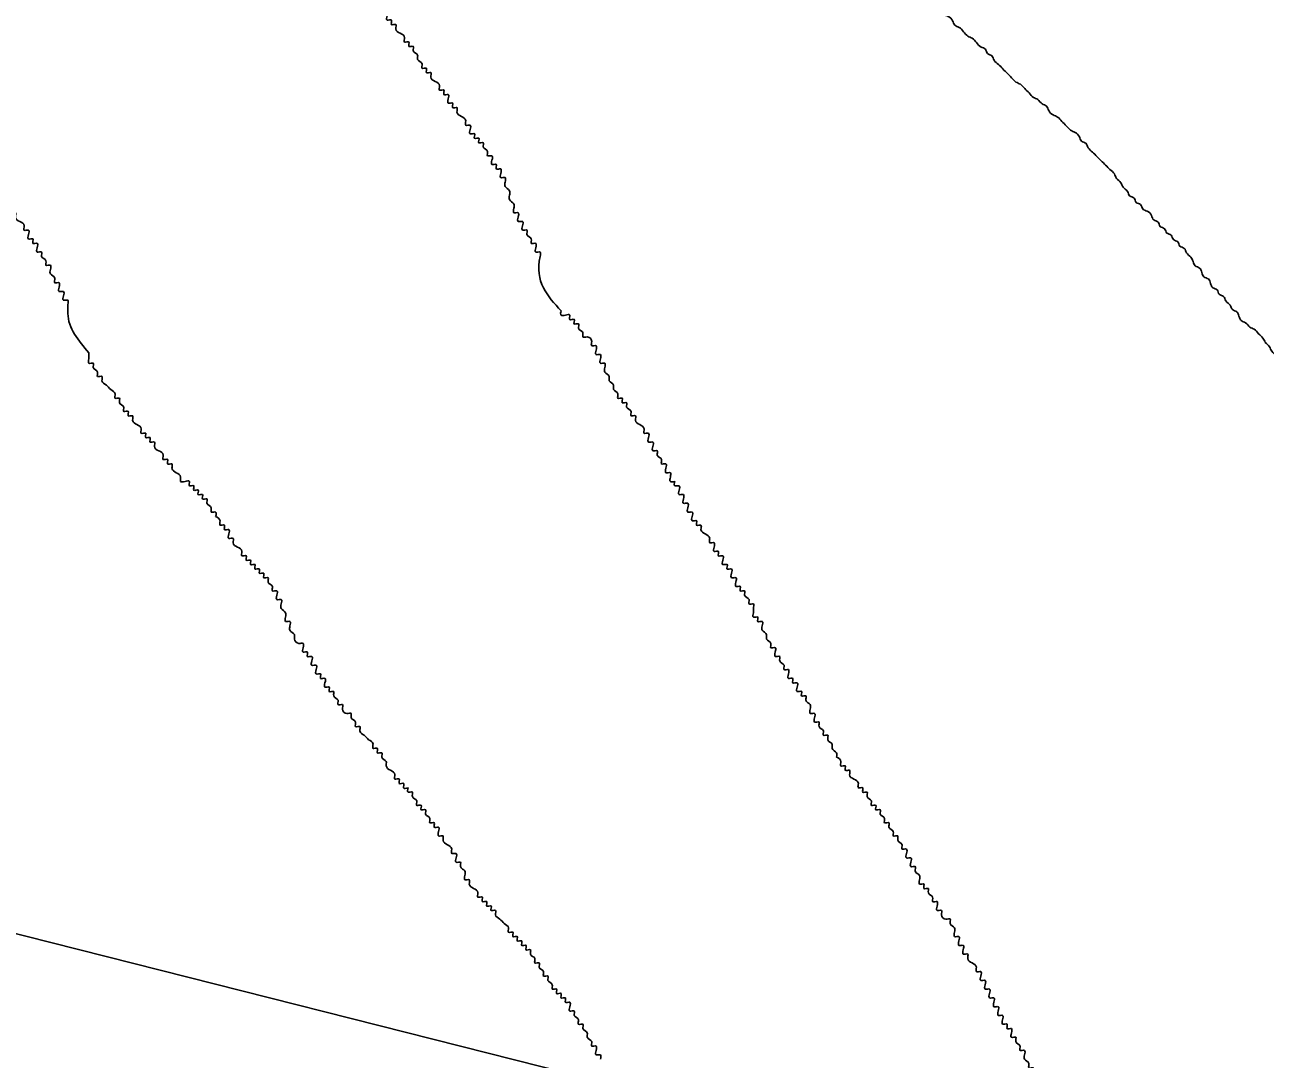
# Model space of a CAD drawing. Extents: x 813775 to 1157140, y 1757555 to 1979907.
# Drawn here: x 1018292 to 1019875, y 1831683 to 1833002 of the extents above; entities that cross this region are included whole.
import ezdxf

# ---------------------------------------------------------------- set-up
doc = ezdxf.new("R2010")
doc.units = 0
for name, color, linetype in [('Level 35', 7, 'Continuous'), ('Level 9', 7, 'Continuous'), ('R_Draft', 7, 'Continuous')]:
    doc.layers.add(name, color=color, linetype=linetype)

msp = doc.modelspace()

# ---------------------------------------------------------------- linework, layer by layer
at = {"layer": 'Level 35'}
for points in [[(1019874.6, 1832596.9), (1019871.8, 1832602.5), (1019866.3, 1832608.1), (1019860.7, 1832613.7), (1019855.1, 1832616.5), (1019849.5, 1832622), (1019844, 1832624.8), (1019841.2, 1832630.4), (1019838.4, 1832636), (1019832.8, 1832638.8), (1019830, 1832644.4), (1019824.4, 1832649.9), (1019821.6, 1832655.5), (1019816.1, 1832658.3), (1019813.3, 1832663.9), (1019807.7, 1832666.7), (1019804.9, 1832672.3), (1019802.1, 1832677.9), (1019796.5, 1832680.6), (1019793.7, 1832686.2), (1019791, 1832691.8), (1019785.4, 1832694.6), (1019782.6, 1832700.2), (1019779.8, 1832705.8), (1019774.2, 1832711.3), (1019771.4, 1832716.9), (1019765.8, 1832719.7), (1019763.1, 1832725.3), (1019757.5, 1832728.1), (1019754.7, 1832733.7), (1019749.1, 1832736.5), (1019746.3, 1832742), (1019740.7, 1832744.8), (1019738, 1832750.4), (1019732.4, 1832753.2), (1019729.6, 1832758.8), (1019724, 1832764.4), (1019718.4, 1832767.2), (1019715.6, 1832772.7), (1019710.1, 1832775.5), (1019707.3, 1832781.1), (1019701.7, 1832783.9), (1019698.9, 1832789.5), (1019693.3, 1832795.1), (1019690.5, 1832800.6), (1019685, 1832806.2), (1019682.2, 1832811.8), (1019676.6, 1832817.4), (1019671, 1832823), (1019665.4, 1832828.6), (1019659.8, 1832834.1), (1019654.3, 1832839.7), (1019648.7, 1832845.3), (1019645.9, 1832850.9), (1019640.3, 1832853.7), (1019637.5, 1832859.3), (1019632, 1832864.8), (1019626.4, 1832867.6), (1019620.8, 1832873.2), (1019615.2, 1832878.8), (1019609.6, 1832884.4), (1019604.1, 1832887.2), (1019598.5, 1832892.7), (1019595.7, 1832898.3), (1019590.1, 1832901.1), (1019584.5, 1832906.7), (1019578.9, 1832909.5), (1019573.4, 1832915.1), (1019567.8, 1832920.7), (1019562.2, 1832926.2), (1019556.6, 1832929), (1019551.1, 1832934.6), (1019545.5, 1832940.2), (1019539.9, 1832945.8), (1019534.3, 1832951.4), (1019528.7, 1832956.9), (1019525.9, 1832962.5), (1019520.4, 1832965.3), (1019517.6, 1832970.9), (1019512, 1832973.7), (1019506.4, 1832979.3), (1019500.8, 1832984.8), (1019495.3, 1832987.6), (1019489.7, 1832993.2), (1019484.1, 1832998.8), (1019478.5, 1833001.6), (1019475.7, 1833007.2), (1019470.2, 1833012.8), (1019464.6, 1833015.5), (1019461.8, 1833021.1), (1019456.2, 1833023.9)], [(1020348.9, 1832329), (1020343.3, 1832331.8), (1020337.7, 1832334.6), (1020332.1, 1832340.2), (1020326.5, 1832342.9), (1020321, 1832345.7), (1020315.4, 1832348.5), (1020309.8, 1832351.3), (1020304.2, 1832354.1), (1020298.6, 1832356.9), (1020293.1, 1832359.7), (1020287.5, 1832362.5), (1020281.9, 1832365.3), (1020276.3, 1832365.3), (1020270.7, 1832365.3), (1020265.2, 1832365.3), (1020259.6, 1832365.3), (1020254, 1832368.1), (1020248.4, 1832370.9), (1020242.9, 1832373.6), (1020237.3, 1832376.4), (1020231.7, 1832376.4), (1020226.1, 1832376.4), (1020220.5, 1832373.6), (1020215, 1832370.9), (1020209.4, 1832370.9), (1020203.8, 1832376.4), (1020198.2, 1832373.6), (1020192.6, 1832373.6), (1020187.1, 1832373.6), (1020181.5, 1832376.4), (1020175.9, 1832379.2), (1020170.3, 1832382), (1020164.7, 1832382), (1020159.2, 1832382), (1020153.6, 1832384.8), (1020148, 1832387.6), (1020142.4, 1832390.4), (1020136.9, 1832390.4), (1020131.3, 1832390.4), (1020125.7, 1832393.2), (1020120.1, 1832393.2), (1020114.5, 1832396), (1020109, 1832396), (1020103.4, 1832398.8), (1020097.8, 1832398.8), (1020092.2, 1832401.6), (1020086.6, 1832404.3), (1020081.1, 1832407.1), (1020075.5, 1832412.7), (1020069.9, 1832415.5), (1020064.3, 1832418.3), (1020058.7, 1832423.9), (1020053.2, 1832426.7), (1020047.6, 1832426.7), (1020042, 1832432.3), (1020036.4, 1832435), (1020030.8, 1832437.8), (1020025.3, 1832440.6), (1020022.5, 1832446.2), (1020016.9, 1832451.8), (1020011.3, 1832457.4), (1020008.5, 1832463), (1020003, 1832465.7), (1020000.2, 1832471.3), (1019994.6, 1832474.1), (1019991.8, 1832479.7), (1019986.2, 1832482.5), (1019980.6, 1832488.1), (1019975.1, 1832490.9), (1019972.3, 1832496.4), (1019969.5, 1832502), (1019963.9, 1832507.6), (1019961.1, 1832513.2), (1019958.3, 1832518.8), (1019952.7, 1832521.6), (1019950, 1832527.1), (1019944.4, 1832532.7), (1019938.8, 1832538.3), (1019933.2, 1832543.9), (1019927.6, 1832549.5), (1019922.1, 1832555.1), (1019916.5, 1832557.8), (1019910.9, 1832563.4), (1019905.3, 1832566.2), (1019899.7, 1832571.8), (1019894.2, 1832574.6), (1019888.6, 1832580.2), (1019883, 1832585.8), (1019880.2, 1832591.3), (1019874.6, 1832596.9)]]:
    msp.add_spline(points, degree=3, dxfattribs=at)
at = {"layer": 'Level 9'}
for points in [[(1018976.1, 1832637.4), (1018949.3, 1832706.6), (1018949.3, 1832712.2), (1018943.8, 1832712.2), (1018943.8, 1832717.8), (1018943.8, 1832723.3), (1018938.2, 1832723.3), (1018938.2, 1832728.9), (1018932.6, 1832734.5), (1018932.6, 1832740.1), (1018927, 1832740.1), (1018927, 1832745.7), (1018927, 1832751.2), (1018921.4, 1832751.2), (1018921.4, 1832756.8), (1018921.4, 1832762.4), (1018915.9, 1832762.4), (1018915.9, 1832768), (1018915.9, 1832773.6), (1018910.3, 1832779.2), (1018910.3, 1832784.7), (1018910.3, 1832790.3), (1018904.7, 1832795.9), (1018904.7, 1832801.5), (1018904.7, 1832807.1), (1018899.1, 1832807.1), (1018899.1, 1832812.6), (1018899.1, 1832818.2), (1018893.5, 1832818.2), (1018893.5, 1832823.8), (1018888, 1832823.8), (1018888, 1832829.4), (1018888, 1832835), (1018882.4, 1832835), (1018882.4, 1832840.6), (1018876.8, 1832846.1), (1018876.8, 1832851.7), (1018871.2, 1832851.7), (1018871.2, 1832857.3), (1018865.7, 1832857.3), (1018865.7, 1832862.9), (1018860.1, 1832862.9), (1018860.1, 1832868.5), (1018860.1, 1832874), (1018854.5, 1832874), (1018854.5, 1832879.6), (1018848.9, 1832885.2), (1018843.3, 1832890.8), (1018843.3, 1832896.4), (1018837.8, 1832896.4), (1018837.8, 1832902), (1018832.2, 1832902), (1018832.2, 1832907.5), (1018832.2, 1832913.1), (1018826.6, 1832913.1), (1018826.6, 1832918.7), (1018821, 1832918.7), (1018821, 1832924.3), (1018815.4, 1832929.9), (1018809.9, 1832935.4), (1018809.9, 1832941), (1018804.3, 1832941), (1018804.3, 1832946.6), (1018798.7, 1832946.6), (1018798.7, 1832952.2), (1018793.1, 1832957.8), (1018793.1, 1832963.4), (1018787.5, 1832968.9), (1018787.5, 1832974.5), (1018782, 1832974.5), (1018782, 1832980.1), (1018776.4, 1832980.1), (1018776.4, 1832985.7), (1018770.8, 1832991.3), (1018765.2, 1832996.8), (1018765.2, 1833002.4), (1018759.7, 1833002.4), (1018759.7, 1833008), (1018754.1, 1833008), (1018754.1, 1833013.6), (1018754.1, 1833019.2), (1018748.5, 1833019.2), (1018748.5, 1833024.8), (1018742.9, 1833024.8), (1018742.9, 1833030.3), (1018737.3, 1833035.9), (1018737.3, 1833041.5), (1018731.8, 1833041.5), (1018731.8, 1833047.1), (1018726.2, 1833047.1), (1018726.2, 1833052.7)], [(1018373.6, 1832583.8), (1018346.8, 1832634), (1018346.8, 1832639.6), (1018346.8, 1832645.2), (1018346.8, 1832650.8), (1018341.2, 1832650.8), (1018341.2, 1832656.4), (1018341.2, 1832661.9), (1018335.6, 1832661.9), (1018335.6, 1832667.5), (1018335.6, 1832673.1), (1018330.1, 1832673.1), (1018330.1, 1832678.7), (1018324.5, 1832684.3), (1018324.5, 1832689.8), (1018324.5, 1832695.4), (1018318.9, 1832695.4), (1018318.9, 1832701), (1018313.3, 1832706.6), (1018313.3, 1832712.2), (1018307.7, 1832712.2), (1018307.7, 1832717.8), (1018307.7, 1832723.3), (1018302.2, 1832723.3), (1018302.2, 1832728.9), (1018296.6, 1832728.9), (1018296.6, 1832734.5), (1018296.6, 1832740.1), (1018291, 1832740.1), (1018291, 1832745.7), (1018285.4, 1832751.2), (1018279.8, 1832756.8), (1018279.8, 1832762.4), (1018274.3, 1832762.4), (1018274.3, 1832768), (1018268.7, 1832768), (1018268.7, 1832773.6), (1018263.1, 1832773.6), (1018263.1, 1832779.2), (1018257.5, 1832779.2), (1018252, 1832784.7), (1018252, 1832790.3), (1018246.4, 1832790.3), (1018240.8, 1832795.9), (1018240.8, 1832801.5), (1018235.2, 1832801.5), (1018235.2, 1832807.1), (1018229.6, 1832807.1), (1018229.6, 1832812.6), (1018224.1, 1832812.6), (1018224.1, 1832818.2), (1018218.5, 1832823.8), (1018212.9, 1832829.4), (1018212.9, 1832835), (1018207.3, 1832835), (1018207.3, 1832840.6), (1018207.3, 1832846.1), (1018201.7, 1832846.1), (1018201.7, 1832851.7), (1018196.2, 1832851.7), (1018196.2, 1832857.3), (1018190.6, 1832857.3), (1018190.6, 1832862.9), (1018185, 1832868.5), (1018185, 1832874), (1018179.4, 1832874), (1018179.4, 1832879.6), (1018173.8, 1832879.6), (1018173.8, 1832885.2), (1018168.3, 1832890.8), (1018162.7, 1832896.4), (1018162.7, 1832902), (1018157.1, 1832902), (1018157.1, 1832907.5), (1018151.5, 1832907.5), (1018151.5, 1832913.1), (1018145.9, 1832918.7), (1018140.4, 1832924.3), (1018134.8, 1832929.9), (1018134.8, 1832935.4), (1018129.2, 1832935.4), (1018129.2, 1832941), (1018123.6, 1832941), (1018123.6, 1832946.6), (1018118.1, 1832952.2), (1018118.1, 1832957.8), (1018112.5, 1832957.8), (1018112.5, 1832963.4), (1018106.9, 1832968.9), (1018101.3, 1832974.5), (1018101.3, 1832980.1)], [(1019121.2, 1832419.7), (1019115.6, 1832419.7), (1019115.6, 1832425.3), (1019115.6, 1832430.8), (1019110, 1832430.8), (1019110, 1832436.4), (1019110, 1832442), (1019104.4, 1832442), (1019104.4, 1832447.6), (1019098.9, 1832453.2), (1019098.9, 1832458.7), (1019093.3, 1832458.7), (1019093.3, 1832464.3), (1019093.3, 1832469.9), (1019087.7, 1832469.9), (1019087.7, 1832475.5), (1019087.7, 1832481.1), (1019082.1, 1832481.1), (1019082.1, 1832486.7), (1019076.5, 1832492.2), (1019071, 1832497.8), (1019071, 1832503.4), (1019065.4, 1832503.4), (1019065.4, 1832509), (1019059.8, 1832514.6), (1019059.8, 1832520.1), (1019054.2, 1832520.1), (1019054.2, 1832525.7), (1019048.7, 1832525.7), (1019048.7, 1832531.3), (1019043.1, 1832536.9), (1019043.1, 1832542.5), (1019037.5, 1832548.1), (1019037.5, 1832553.6), (1019031.9, 1832559.2), (1019031.9, 1832564.8), (1019031.9, 1832570.4), (1019026.3, 1832570.4), (1019026.3, 1832576), (1019026.3, 1832581.5), (1019020.8, 1832581.5), (1019020.8, 1832587.1), (1019020.8, 1832592.7), (1019015.2, 1832592.7), (1019015.2, 1832598.3), (1019009.6, 1832603.9), (1019004, 1832603.9), (1019004, 1832609.5), (1018998.4, 1832615), (1018998.4, 1832620.6), (1018992.9, 1832620.6), (1018992.9, 1832626.2), (1018987.3, 1832626.2), (1018987.3, 1832631.8), (1018981.7, 1832631.8), (1018976.1, 1832631.8), (1018976.1, 1832637.4)], [(1018535.4, 1832375), (1018535.4, 1832380.6), (1018529.8, 1832380.6), (1018529.8, 1832386.2), (1018524.2, 1832391.8), (1018524.2, 1832397.3), (1018518.6, 1832397.3), (1018518.6, 1832402.9), (1018513.1, 1832402.9), (1018513.1, 1832408.5), (1018507.5, 1832408.5), (1018507.5, 1832414.1), (1018501.9, 1832414.1), (1018501.9, 1832419.7), (1018496.3, 1832419.7), (1018490.7, 1832419.7), (1018490.7, 1832425.3), (1018485.2, 1832430.8), (1018479.6, 1832436.4), (1018479.6, 1832442), (1018474, 1832442), (1018474, 1832447.6), (1018468.4, 1832447.6), (1018468.4, 1832453.2), (1018462.8, 1832458.7), (1018457.3, 1832464.3), (1018457.3, 1832469.9), (1018451.7, 1832469.9), (1018451.7, 1832475.5), (1018446.1, 1832475.5), (1018446.1, 1832481.1), (1018440.5, 1832481.1), (1018440.5, 1832486.7), (1018435, 1832492.2), (1018429.4, 1832497.8), (1018429.4, 1832503.4), (1018423.8, 1832503.4), (1018423.8, 1832509), (1018418.2, 1832509), (1018418.2, 1832514.6), (1018412.6, 1832520.1), (1018412.6, 1832525.7), (1018407.1, 1832525.7), (1018407.1, 1832531.3), (1018401.5, 1832536.9), (1018395.9, 1832542.5), (1018390.3, 1832548.1), (1018390.3, 1832553.6), (1018384.7, 1832553.6), (1018384.7, 1832559.2), (1018379.2, 1832564.8), (1018379.2, 1832570.4), (1018373.6, 1832570.4), (1018373.6, 1832576), (1018373.6, 1832581.5), (1018373.6, 1832583.8)], [(1019327.6, 1832068), (1019327.6, 1832073.6), (1019322, 1832079.2), (1019322, 1832084.8), (1019316.5, 1832090.3), (1019316.5, 1832095.9), (1019310.9, 1832095.9), (1019310.9, 1832101.5), (1019305.3, 1832107.1), (1019305.3, 1832112.7), (1019299.7, 1832112.7), (1019299.7, 1832118.2), (1019299.7, 1832123.8), (1019294.1, 1832123.8), (1019294.1, 1832129.4), (1019294.1, 1832135), (1019288.6, 1832140.6), (1019288.6, 1832146.2), (1019283, 1832146.2), (1019283, 1832151.7), (1019277.4, 1832151.7), (1019277.4, 1832157.3), (1019277.4, 1832162.9), (1019271.8, 1832162.9), (1019271.8, 1832168.5), (1019266.2, 1832168.5), (1019266.2, 1832174.1), (1019266.2, 1832179.7), (1019260.7, 1832179.7), (1019260.7, 1832185.2), (1019255.1, 1832190.8), (1019255.1, 1832196.4), (1019249.5, 1832196.4), (1019249.5, 1832202), (1019249.5, 1832207.6), (1019243.9, 1832207.6), (1019243.9, 1832213.1), (1019238.3, 1832218.7), (1019238.3, 1832224.3), (1019232.8, 1832229.9), (1019232.8, 1832235.5), (1019232.8, 1832241.1), (1019227.2, 1832241.1), (1019227.2, 1832246.6), (1019221.6, 1832246.6), (1019221.6, 1832252.2), (1019221.6, 1832257.8), (1019221.6, 1832263.4), (1019216, 1832263.4), (1019216, 1832269), (1019210.4, 1832274.5), (1019210.4, 1832280.1), (1019204.9, 1832280.1), (1019204.9, 1832285.7), (1019199.3, 1832285.7), (1019199.3, 1832291.3), (1019199.3, 1832296.9), (1019193.7, 1832296.9), (1019193.7, 1832302.5), (1019193.7, 1832308), (1019188.1, 1832308), (1019188.1, 1832313.6), (1019182.6, 1832313.6), (1019182.6, 1832319.2), (1019182.6, 1832324.8), (1019177, 1832324.8), (1019177, 1832330.4), (1019171.4, 1832330.4), (1019171.4, 1832335.9), (1019171.4, 1832341.5), (1019165.8, 1832341.5), (1019165.8, 1832347.1), (1019160.2, 1832352.7), (1019154.7, 1832358.3), (1019154.7, 1832363.9), (1019149.1, 1832363.9), (1019149.1, 1832369.4), (1019143.5, 1832369.4), (1019143.5, 1832375), (1019143.5, 1832380.6), (1019137.9, 1832380.6), (1019137.9, 1832386.2), (1019137.9, 1832391.8), (1019132.3, 1832391.8), (1019132.3, 1832397.3), (1019132.3, 1832402.9), (1019126.8, 1832402.9), (1019126.8, 1832408.5), (1019126.8, 1832414.1), (1019121.2, 1832414.1), (1019121.2, 1832419.7)], [(1018780.9, 1832028.9), (1018775.3, 1832028.9), (1018775.3, 1832034.5), (1018769.7, 1832034.5), (1018769.7, 1832040.1), (1018764.1, 1832040.1), (1018764.1, 1832045.7), (1018758.5, 1832051.3), (1018753, 1832056.8), (1018753, 1832062.4), (1018747.4, 1832068), (1018747.4, 1832073.6), (1018741.8, 1832073.6), (1018741.8, 1832079.2), (1018736.2, 1832079.2), (1018736.2, 1832084.8), (1018730.6, 1832090.3), (1018725.1, 1832095.9), (1018719.5, 1832101.5), (1018719.5, 1832107.1), (1018713.9, 1832107.1), (1018713.9, 1832112.7), (1018708.3, 1832118.2), (1018708.3, 1832123.8), (1018702.7, 1832123.8), (1018697.2, 1832129.4), (1018697.2, 1832135), (1018691.6, 1832135), (1018691.6, 1832140.6), (1018686, 1832146.2), (1018686, 1832151.7), (1018680.4, 1832151.7), (1018680.4, 1832157.3), (1018674.9, 1832157.3), (1018674.9, 1832162.9), (1018674.9, 1832168.5), (1018669.3, 1832168.5), (1018669.3, 1832174.1), (1018663.7, 1832174.1), (1018663.7, 1832179.7), (1018663.7, 1832185.2), (1018658.1, 1832185.2), (1018658.1, 1832190.8), (1018658.1, 1832196.4), (1018652.5, 1832196.4), (1018652.5, 1832202), (1018647, 1832202), (1018647, 1832207.6), (1018647, 1832213.1), (1018641.4, 1832213.1), (1018635.8, 1832218.7), (1018635.8, 1832224.3), (1018630.2, 1832229.9), (1018630.2, 1832235.5), (1018630.2, 1832241.1), (1018624.6, 1832241.1), (1018624.6, 1832246.6), (1018624.6, 1832252.2), (1018619.1, 1832257.8), (1018619.1, 1832263.4), (1018619.1, 1832269), (1018613.5, 1832269), (1018613.5, 1832274.5), (1018613.5, 1832280.1), (1018607.9, 1832280.1), (1018607.9, 1832285.7), (1018602.3, 1832291.3), (1018602.3, 1832296.9), (1018596.7, 1832296.9), (1018596.7, 1832302.5), (1018591.2, 1832302.5), (1018591.2, 1832308), (1018585.6, 1832308), (1018585.6, 1832313.6), (1018580, 1832313.6), (1018580, 1832319.2), (1018574.4, 1832319.2), (1018574.4, 1832324.8), (1018568.8, 1832324.8), (1018568.8, 1832330.4), (1018563.3, 1832335.9), (1018557.7, 1832341.5), (1018557.7, 1832347.1), (1018552.1, 1832347.1), (1018552.1, 1832352.7), (1018552.1, 1832358.3), (1018546.5, 1832358.3), (1018546.5, 1832363.9), (1018541, 1832363.9), (1018541, 1832369.4), (1018535.4, 1832375)], [(1019550.8, 1831716.4), (1019550.8, 1831721.9), (1019545.2, 1831721.9), (1019545.2, 1831727.5), (1019539.6, 1831727.5), (1019539.6, 1831733.1), (1019539.6, 1831738.7), (1019534, 1831738.7), (1019534, 1831744.3), (1019534, 1831749.8), (1019528.5, 1831749.8), (1019528.5, 1831755.4), (1019528.5, 1831761), (1019522.9, 1831761), (1019522.9, 1831766.6), (1019522.9, 1831772.2), (1019517.3, 1831772.2), (1019517.3, 1831777.8), (1019517.3, 1831783.3), (1019511.7, 1831783.3), (1019511.7, 1831788.9), (1019511.7, 1831794.5), (1019506.1, 1831794.5), (1019506.1, 1831800.1), (1019500.6, 1831805.7), (1019495, 1831811.2), (1019495, 1831816.8), (1019489.4, 1831816.8), (1019489.4, 1831822.4), (1019489.4, 1831828), (1019483.8, 1831828), (1019483.8, 1831833.6), (1019483.8, 1831839.2), (1019478.2, 1831839.2), (1019478.2, 1831844.7), (1019478.2, 1831850.3), (1019472.7, 1831855.9), (1019472.7, 1831861.5), (1019467.1, 1831861.5), (1019461.5, 1831867.1), (1019461.5, 1831872.6), (1019455.9, 1831872.6), (1019455.9, 1831878.2), (1019455.9, 1831883.8), (1019450.3, 1831883.8), (1019450.3, 1831889.4), (1019444.8, 1831895), (1019444.8, 1831900.6), (1019439.2, 1831900.6), (1019439.2, 1831906.1), (1019433.6, 1831906.1), (1019433.6, 1831911.7), (1019433.6, 1831917.3), (1019428, 1831922.9), (1019428, 1831928.5), (1019422.5, 1831928.5), (1019422.5, 1831934), (1019422.5, 1831939.6), (1019416.9, 1831939.6), (1019416.9, 1831945.2), (1019416.9, 1831950.8), (1019411.3, 1831950.8), (1019411.3, 1831956.4), (1019405.7, 1831962), (1019405.7, 1831967.5), (1019400.1, 1831967.5), (1019400.1, 1831973.1), (1019394.6, 1831978.7), (1019394.6, 1831984.3), (1019389, 1831984.3), (1019389, 1831989.9), (1019383.4, 1831995.4), (1019383.4, 1832001), (1019377.8, 1832001), (1019377.8, 1832006.6), (1019372.2, 1832006.6), (1019372.2, 1832012.2), (1019366.7, 1832017.8), (1019366.7, 1832023.4), (1019361.1, 1832023.4), (1019361.1, 1832028.9), (1019355.5, 1832028.9), (1019355.5, 1832034.5), (1019349.9, 1832040.1), (1019344.3, 1832045.7), (1019344.3, 1832051.3), (1019338.8, 1832051.3), (1019338.8, 1832056.8), (1019333.2, 1832056.8), (1019333.2, 1832062.4), (1019327.6, 1832068)], [(1019026.3, 1831682.9), (1019026.3, 1831688.4), (1019020.8, 1831688.4), (1019020.8, 1831694), (1019020.8, 1831699.6), (1019015.2, 1831699.6), (1019015.2, 1831705.2), (1019009.6, 1831710.8), (1019009.6, 1831716.4), (1019004, 1831721.9), (1019004, 1831727.5), (1018998.4, 1831727.5), (1018998.4, 1831733.1), (1018992.9, 1831738.7), (1018992.9, 1831744.3), (1018987.3, 1831744.3), (1018987.3, 1831749.8), (1018987.3, 1831755.4), (1018981.7, 1831755.4), (1018981.7, 1831761), (1018976.1, 1831761), (1018976.1, 1831766.6), (1018970.5, 1831766.6), (1018970.5, 1831772.2), (1018965, 1831772.2), (1018965, 1831777.8), (1018959.4, 1831783.3), (1018959.4, 1831788.9), (1018953.8, 1831788.9), (1018953.8, 1831794.5), (1018948.2, 1831800.1), (1018948.2, 1831805.7), (1018942.7, 1831805.7), (1018942.7, 1831811.2), (1018937.1, 1831816.8), (1018937.1, 1831822.4), (1018931.5, 1831822.4), (1018931.5, 1831828), (1018925.9, 1831828), (1018925.9, 1831833.6), (1018920.3, 1831833.6), (1018920.3, 1831839.2), (1018914.8, 1831839.2), (1018914.8, 1831844.7), (1018909.2, 1831844.7), (1018909.2, 1831850.3), (1018903.6, 1831855.9), (1018898, 1831861.5), (1018892.4, 1831867.1), (1018892.4, 1831872.6), (1018886.9, 1831872.6), (1018886.9, 1831878.2), (1018881.3, 1831878.2), (1018881.3, 1831883.8), (1018875.7, 1831883.8), (1018875.7, 1831889.4), (1018870.1, 1831889.4), (1018870.1, 1831895), (1018864.5, 1831900.6), (1018859, 1831906.1), (1018859, 1831911.7), (1018853.4, 1831911.7), (1018853.4, 1831917.3), (1018853.4, 1831922.9), (1018847.8, 1831928.5), (1018847.8, 1831934), (1018842.2, 1831934), (1018842.2, 1831939.6), (1018842.2, 1831945.2), (1018836.6, 1831945.2), (1018836.6, 1831950.8), (1018831.1, 1831956.4), (1018825.5, 1831962), (1018825.5, 1831967.5), (1018819.9, 1831967.5), (1018819.9, 1831973.1), (1018819.9, 1831978.7), (1018814.3, 1831978.7), (1018814.3, 1831984.3), (1018808.8, 1831984.3), (1018808.8, 1831989.9), (1018803.2, 1831995.4), (1018803.2, 1832001), (1018797.6, 1832001), (1018797.6, 1832006.6), (1018792, 1832006.6), (1018792, 1832012.2), (1018786.4, 1832017.8), (1018786.4, 1832023.4), (1018780.9, 1832023.4), (1018780.9, 1832028.9)], [(1019679.1, 1831286.6), (1019679.1, 1831292.1), (1019679.1, 1831297.7), (1019673.5, 1831303.3), (1019673.5, 1831308.9), (1019673.5, 1831314.5), (1019667.9, 1831314.5), (1019667.9, 1831320), (1019667.9, 1831325.6), (1019667.9, 1831331.2), (1019662.4, 1831331.2), (1019662.4, 1831336.8), (1019662.4, 1831342.4), (1019656.8, 1831348), (1019656.8, 1831353.5), (1019656.8, 1831359.1), (1019656.8, 1831364.7), (1019651.2, 1831364.7), (1019651.2, 1831370.3), (1019651.2, 1831375.9), (1019651.2, 1831381.4), (1019645.6, 1831387), (1019645.6, 1831392.6), (1019645.6, 1831398.2), (1019645.6, 1831403.8), (1019640, 1831403.8), (1019640, 1831409.4), (1019640, 1831414.9), (1019640, 1831420.5), (1019640, 1831426.1), (1019634.5, 1831426.1), (1019634.5, 1831431.7), (1019634.5, 1831437.3), (1019634.5, 1831442.8), (1019628.9, 1831442.8), (1019628.9, 1831448.4), (1019628.9, 1831454), (1019628.9, 1831459.6), (1019623.3, 1831465.2), (1019623.3, 1831470.8), (1019623.3, 1831476.3), (1019623.3, 1831481.9), (1019623.3, 1831487.5), (1019617.7, 1831487.5), (1019617.7, 1831493.1), (1019617.7, 1831498.7), (1019617.7, 1831504.2), (1019617.7, 1831509.8), (1019617.7, 1831515.4), (1019612.1, 1831515.4), (1019612.1, 1831521), (1019612.1, 1831526.6), (1019612.1, 1831532.2), (1019612.1, 1831537.7), (1019612.1, 1831543.3), (1019612.1, 1831548.9), (1019612.1, 1831554.5), (1019606.6, 1831554.5), (1019606.6, 1831560.1), (1019606.6, 1831565.6), (1019606.6, 1831571.2), (1019606.6, 1831576.8), (1019606.6, 1831582.4), (1019601, 1831588), (1019601, 1831593.6), (1019601, 1831599.1), (1019601, 1831604.7), (1019601, 1831610.3), (1019595.4, 1831610.3), (1019595.4, 1831615.9), (1019595.4, 1831621.5), (1019595.4, 1831627), (1019589.8, 1831632.6), (1019589.8, 1831638.2), (1019589.8, 1831643.8), (1019584.2, 1831649.4), (1019584.2, 1831655), (1019584.2, 1831660.5), (1019578.7, 1831666.1), (1019578.7, 1831671.7), (1019573.1, 1831671.7), (1019573.1, 1831677.3), (1019567.5, 1831682.9), (1019567.5, 1831688.4), (1019567.5, 1831694), (1019561.9, 1831694), (1019561.9, 1831699.6), (1019556.4, 1831705.2), (1019556.4, 1831710.8), (1019550.8, 1831710.8), (1019550.8, 1831716.4)]]:
    msp.add_spline(points, degree=3, dxfattribs=at)
at = {"layer": 'R_Draft'}
msp.add_line((1092628.5, 1813061.2), (1002488.6, 1835832.3), dxfattribs=at)

doc.saveas('drawing.dxf')
